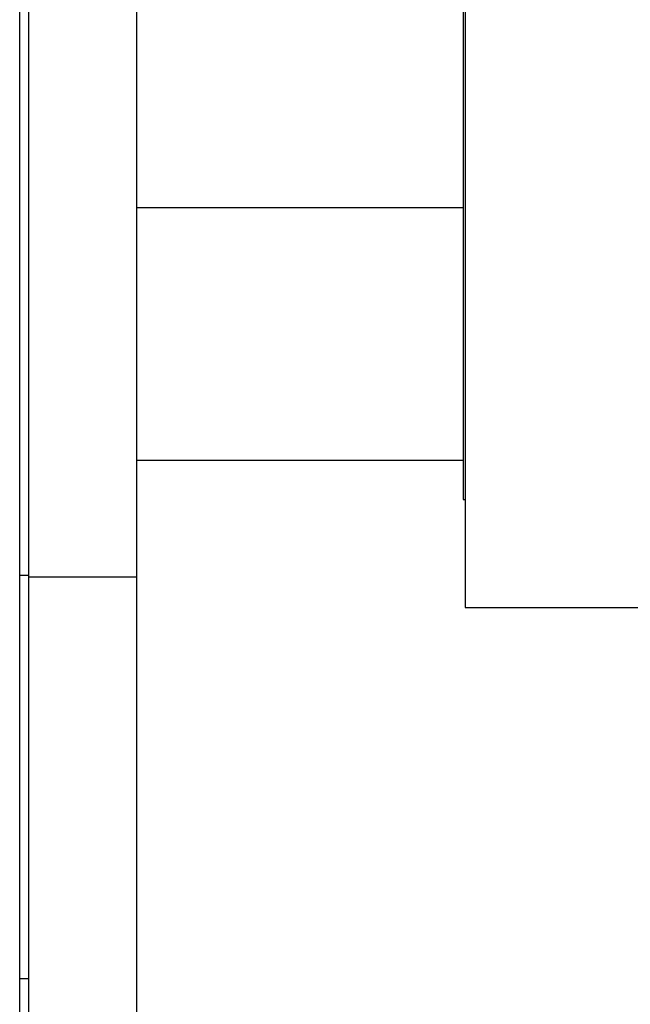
# Paper-space layout 'Sheet' of a CAD drawing. Header units: inches. Extents: x 0.2 to 10.8, y 0.2 to 8.3.
# Tile 361 of 545: x 8.1552 to 8.2117, y 2.1021 to 2.1932. Entities that reach past the tile are written whole.
import ezdxf

# ---------------------------------------------------------------- set-up
doc = ezdxf.new("R2010")
doc.units = ezdxf.units.IN
doc.header["$MEASUREMENT"] = 0
doc.layers.get('0').update_dxf_attribs({"lineweight": 5})
doc.layers.add('02___PRT_ALL_AXES', color=7, linetype='Continuous')
doc.layers.add('06___PRT_ALL_SURFS', color=7, linetype='Continuous')

psp = doc.layouts.new('Sheet')

# ---------------------------------------------------------------- linework, layer by layer
at = {"color": 0, "linetype": 'ByBlock', "lineweight": -3}
for p, q in [((8.155229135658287, 1.990376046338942), (8.155229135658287, 3.263868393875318)), ((8.196229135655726, 2.175783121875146), (8.166029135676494, 2.175783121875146)), ((8.196229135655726, 2.152400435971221), (8.166029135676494, 2.152400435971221)), ((8.196429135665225, 2.138783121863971), (8.236429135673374, 2.138783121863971)), ((8.155229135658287, 2.10446839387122), (8.15602913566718, 2.10446839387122))]:
    psp.add_line(p, q, dxfattribs=at)
at = {"layer": '02___PRT_ALL_AXES', "color": 0, "linetype": 'ByBlock', "lineweight": -3}
for p, q in [((8.15602913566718, 2.24258687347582), (8.15602913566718, 2.002711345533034)), ((8.166029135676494, 2.24258687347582), (8.166029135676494, 2.002711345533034)), ((8.196429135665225, 2.212783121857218), (8.196429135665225, 2.138783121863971)), ((8.155229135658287, 2.141783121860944), (8.15602913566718, 2.141783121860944)), ((8.15602913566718, 2.141640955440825), (8.166029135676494, 2.141640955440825))]:
    psp.add_line(p, q, dxfattribs=at)
at = {"layer": '06___PRT_ALL_SURFS', "color": 0, "linetype": 'ByBlock', "lineweight": -3}
for p, q in [((8.196229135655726, 2.205583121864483), (8.196229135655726, 2.148783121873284)), ((8.196229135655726, 2.148783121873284), (8.196429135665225, 2.148783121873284))]:
    psp.add_line(p, q, dxfattribs=at)

doc.saveas('drawing.dxf')
